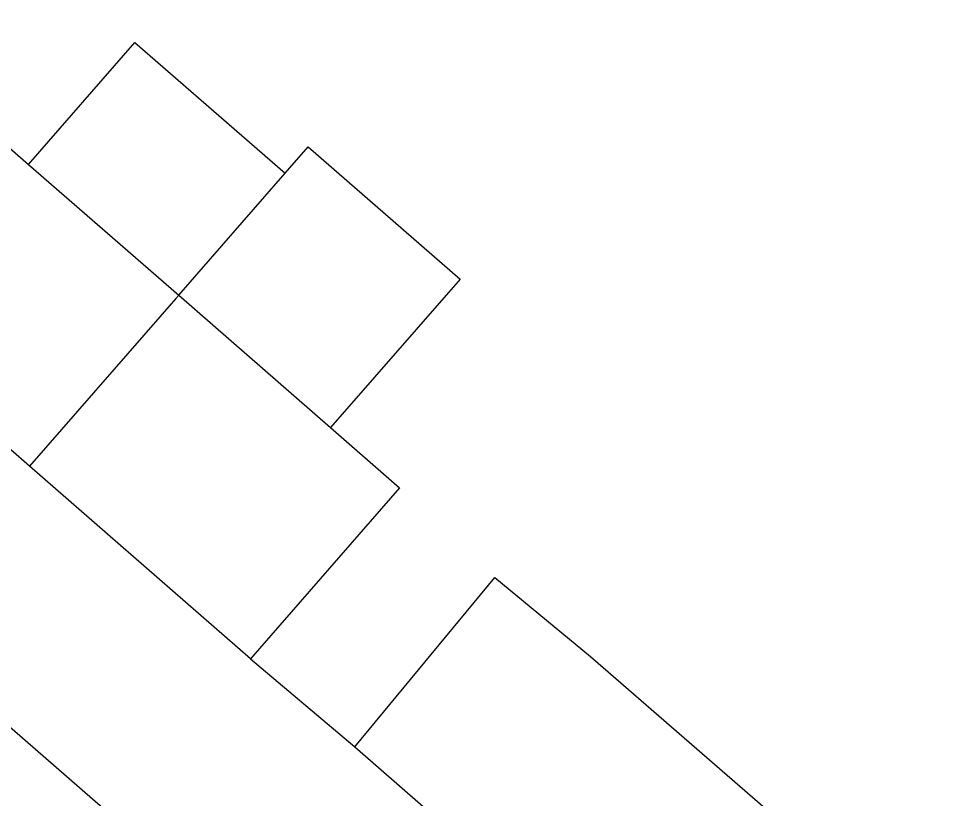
# Model space of a CAD drawing. Extents: x 158474 to 159560, y 388525 to 389605.
# Drawn here: x 158920.34 to 158933.89, y 388771.15 to 388782.44 of the extents above; entities that cross this region are included whole.
import ezdxf

# ---------------------------------------------------------------- set-up
doc = ezdxf.new("R2010")
doc.units = 0
for name, color, linetype in [('IMGEO_Pand', 7, 'Continuous'), ('IMGEO_Rijbaan_lokaal_open', 7, 'Continuous'), ('IMGEO_Voetpad_open', 7, 'Continuous')]:
    doc.layers.add(name, color=color, linetype=linetype)

msp = doc.modelspace()

# ---------------------------------------------------------------- linework, layer by layer
at = {"layer": 'IMGEO_Pand'}
for points in [[(158920.479, 388780.332), (158922.019, 388782.1), (158924.193, 388780.205)], [(158917.379, 388778.68), (158919.536, 388781.154), (158920.479, 388780.332)], [(158924.193, 388780.205), (158924.527, 388780.589), (158926.726, 388778.673), (158924.85, 388776.522)], [(158920.479, 388780.332), (158922.652, 388778.438)], [(158922.652, 388778.438), (158924.193, 388780.205)], [(158920.494, 388775.964), (158917.379, 388778.68)], [(158922.652, 388778.438), (158922.61, 388778.39), (158920.494, 388775.964)], [(158922.652, 388778.438), (158924.85, 388776.522)], [(158924.85, 388776.522), (158925.85, 388775.65), (158923.693, 388773.175)], [(158923.693, 388773.175), (158920.494, 388775.964)], [(158925.201, 388771.897), (158927.23, 388774.35), (158928.613, 388773.206), (158931.765, 388770.468)], [(158925.201, 388771.897), (158926.498, 388770.77), (158929.651, 388768.031)]]:
    msp.add_lwpolyline(points, dxfattribs=at)
at = {"layer": 'IMGEO_Rijbaan_lokaal_open'}
msp.add_lwpolyline([(158891.577, 388798.482), (158893.955, 388796.45), (158894.069, 388795.98), (158893.757, 388795.245), (158933.895, 388760.26)], dxfattribs=at)
at = {"layer": 'IMGEO_Voetpad_open'}
msp.add_lwpolyline([(158923.693, 388773.175), (158925.201, 388771.897)], dxfattribs=at)

doc.saveas('drawing.dxf')
